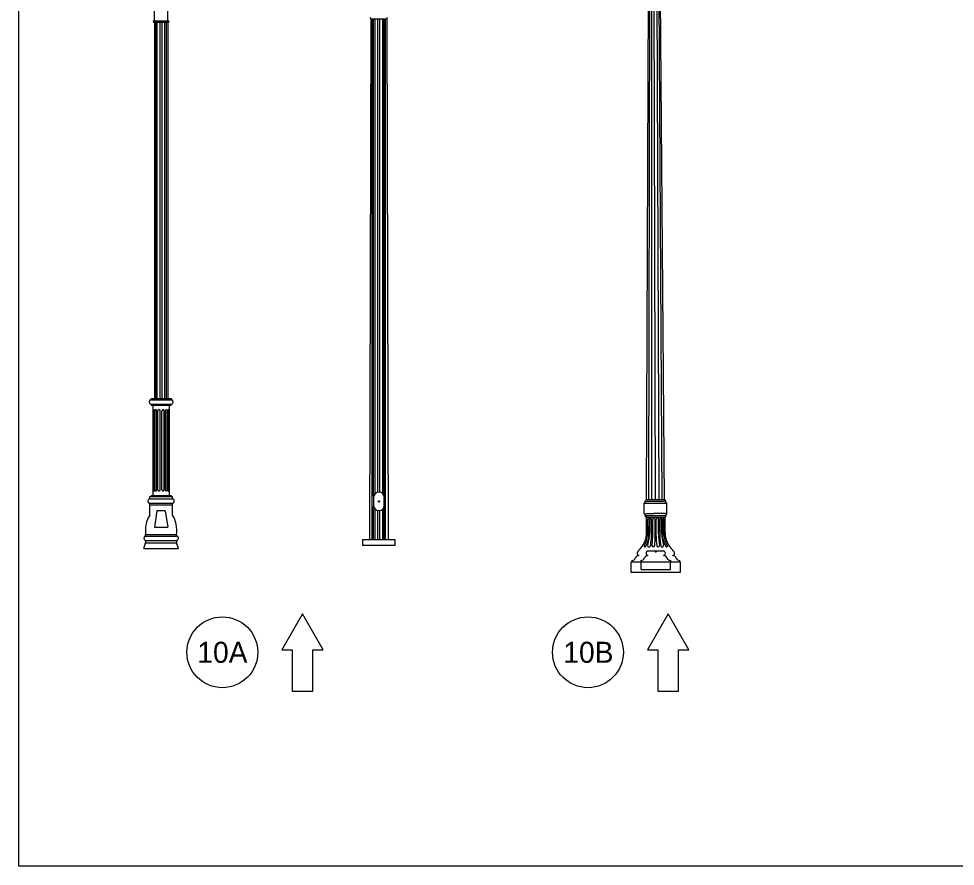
# Model space of a CAD drawing. Extents: x 99968 to 128667, y 90163 to 102182.
# Drawn here: x 115267 to 116867, y 96677 to 98126 of the extents above; entities that cross this region are included whole.
import ezdxf

# ---------------------------------------------------------------- set-up
doc = ezdxf.new("R2010")
doc.units = 0
for name, color, linetype in [('Border Prelim Stamp', 7, 'Continuous'), ('Default', 7, 'Continuous'), ('RD Standard Plans Active', 7, 'Continuous')]:
    doc.layers.add(name, color=color, linetype=linetype)

msp = doc.modelspace()

# ---------------------------------------------------------------- linework, layer by layer
at = {"layer": 'Border Prelim Stamp'}
for points in [[(115752.3, 97108.5), (115716.8, 97047.1), (115734.6, 97047.1), (115734.6, 96976.1), (115770, 96976.1), (115770, 97047.1), (115787.8, 97047.1)], [(116376.9, 97108.5), (116341.4, 97047.1), (116359.1, 97047.1), (116359.1, 96976.1), (116394.6, 96976.1), (116394.6, 97047.1), (116412.4, 97047.1)]]:
    msp.add_lwpolyline(points, close=True, dxfattribs=at)
for centre in [(115615.3, 97042.7), (116239.8, 97042.7)]:
    msp.add_ellipse(centre, major_axis=(-60.5, 0), ratio=0.999984, dxfattribs=at)
at = {"layer": 'Default'}
msp.add_lwpolyline([(115267.5, 98876.5), (118467.2, 98876.5), (118467.2, 96676.9), (115267.5, 96676.9)], close=True, dxfattribs=at)
at = {"layer": 'RD Standard Plans Active'}
for p, q in [((116340.1, 97304.1), (116343.5, 98235.2)), ((116344.1, 97304.1), (116345.4, 98235.2)), ((116349, 97304.1), (116348.7, 98235.2)), ((116355.4, 97304.1), (116353, 98235.2)), ((116361.7, 97304.1), (116357.5, 98235.2)), ((116366.8, 97304.1), (116360.9, 98235.2)), ((116370.6, 97304.1), (116363, 98235.2)), ((115499.3, 98122.2), (115499.3, 98139.1)), ((115522, 98122.2), (115522, 98139.1)), ((115498.1, 98122.2), (115523.2, 98122.2)), ((115498.1, 98119.9), (115523.2, 98119.9)), ((115498.1, 98119.9), (115523.2, 98119.9)), ((115499.3, 98119.9), (115499.3, 97476.4)), ((115501.6, 97476.4), (115501.6, 98119.9)), ((115504.2, 97476.4), (115504.2, 98119.9)), ((115508.8, 97476.4), (115508.8, 98119.9)), ((115512.6, 97476.4), (115512.6, 98119.9)), ((115517.2, 97476.4), (115517.2, 98119.9)), ((115519.7, 97476.4), (115519.7, 98119.9)), ((115522.1, 98119.9), (115522.1, 97476.4)), ((115869, 98125.6), (115866.7, 97235)), ((115869, 98125.6), (115896.3, 98125.6)), ((115871.3, 97235), (115871.3, 98125.6)), ((115873.6, 97309.5), (115873.6, 98125.6)), ((115876.2, 97313.7), (115876.2, 98125.6)), ((115880.8, 97316.1), (115880.8, 98125.6)), ((115884.6, 97316.1), (115884.6, 98125.6)), ((115889.2, 97313.7), (115889.2, 98125.6)), ((115891.7, 97309.5), (115891.7, 98125.6)), ((115894.1, 97235), (115894.1, 98125.6)), ((115896.3, 98125.6), (115898.7, 97235)), ((115493.5, 97476.4), (115493.5, 97474.5)), ((115493.5, 97476.4), (115527.9, 97476.4)), ((115493.5, 97474.5), (115527.9, 97474.5)), ((115493.5, 97466.8), (115493.5, 97464.9)), ((115493.5, 97466.8), (115527.9, 97466.8)), ((115493.5, 97464.9), (115527.9, 97464.9)), ((115496.5, 97464.9), (115496.5, 97310.8)), ((115524.8, 97310.8), (115524.8, 97464.9)), ((115527.9, 97476.4), (115527.9, 97474.5)), ((115527.9, 97466.8), (115527.9, 97464.9)), ((115497.5, 97319.2), (115497.5, 97456.6)), ((115499.1, 97319.1), (115499.1, 97456.6)), ((115500.5, 97319.9), (115500.5, 97455.9)), ((115503.2, 97319.8), (115503.2, 97455.9)), ((115505.3, 97320.5), (115505.3, 97455.2)), ((115509.1, 97320.5), (115509.1, 97455.2)), ((115512.2, 97320.5), (115512.2, 97455.2)), ((115516, 97320.5), (115516, 97455.2)), ((115518.1, 97319.9), (115518.1, 97455.9)), ((115520.8, 97319.8), (115520.8, 97455.9)), ((115522.3, 97319.2), (115522.3, 97456.6)), ((115523.8, 97319.1), (115523.8, 97456.6)), ((115491.4, 97308.9), (115530, 97308.9)), ((115491.4, 97305.1), (115491.4, 97308.9)), ((115491.4, 97305.1), (115530, 97305.1)), ((115493.5, 97310.8), (115527.9, 97310.8)), ((115493.5, 97310.8), (115493.5, 97308.9)), ((115527.9, 97310.8), (115527.9, 97308.9)), ((115530, 97305.1), (115530, 97308.9)), ((116339.2, 97303.1), (116340.1, 97304.1)), ((116339.2, 97302.1), (116339.2, 97303.1)), ((116340.1, 97304.1), (116370.6, 97304.1)), ((116371.6, 97303.1), (116370.6, 97304.1)), ((116371.6, 97302.1), (116371.6, 97303.1)), ((115491.4, 97297.4), (115530, 97297.4)), ((115491.4, 97277.2), (115491.4, 97297.4)), ((115491.4, 97294.9), (115530, 97294.9)), ((115497.5, 97294.9), (115523.9, 97294.9)), ((115530, 97277.2), (115530, 97297.4)), ((115873.6, 97235), (115873.6, 97291.7)), ((115876.2, 97235), (115876.2, 97287.4)), ((115889.2, 97235), (115889.2, 97287.4)), ((115891.7, 97235), (115891.7, 97291.7)), ((116336, 97297.5), (116337.6, 97299.1)), ((116336, 97279.7), (116336, 97297.5)), ((116336, 97297.5), (116374.8, 97297.5)), ((116337.6, 97301), (116339.2, 97302.1)), ((116337.6, 97301), (116372.9, 97301)), ((116337.6, 97299.1), (116337.6, 97301)), ((116373.1, 97300.8), (116371.6, 97302.1)), ((116373.1, 97299.1), (116373.1, 97300.8)), ((116374.8, 97297.5), (116373.1, 97299.1)), ((116374.8, 97279.4), (116374.8, 97297.5)), ((115503.5, 97284.7), (115499.4, 97256.8)), ((115517.9, 97284.7), (115522, 97256.8)), ((115880.8, 97235), (115880.8, 97285)), ((115884.6, 97235), (115884.6, 97285)), ((116337.5, 97278.1), (116336, 97279.7)), ((116337.5, 97278.1), (116339.5, 97280.1)), ((116337.5, 97276.4), (116337.5, 97278.1)), ((116339.9, 97273.7), (116337.5, 97276.4)), ((116337.5, 97276.4), (116374, 97276.4)), ((116339.5, 97280.1), (116351.9, 97280.1)), ((116339.9, 97247.7), (116339.9, 97273.7)), ((116339.9, 97273.7), (116371.6, 97273.7)), ((116345.4, 97247.7), (116345.4, 97270.5)), ((116348.4, 97247.7), (116348.4, 97270.5)), ((116372, 97280.1), (116351.9, 97280.1)), ((116354.7, 97247.7), (116354.7, 97270.3)), ((116362.6, 97247.7), (116362.6, 97270.4)), ((116365.6, 97247.7), (116365.6, 97271)), ((116371.6, 97273.7), (116373.6, 97275.9)), ((116371.6, 97247.7), (116371.6, 97273.7)), ((116373.6, 97278.1), (116372, 97280.1)), ((116373.6, 97278.1), (116374.8, 97279.4)), ((116373.6, 97275.9), (116373.6, 97278.1)), ((116341.5, 97247.7), (116341.8, 97270.2)), ((116344, 97247.7), (116344.4, 97270)), ((116350.6, 97247.7), (116350.6, 97270.2)), ((116356.5, 97247.7), (116356.5, 97269.9)), ((116360.6, 97247.7), (116360.6, 97269.9)), ((116367.5, 97247.7), (116367.1, 97270)), ((116370, 97247.7), (116369.7, 97270.2)), ((115484.2, 97241.5), (115484.2, 97244.1)), ((115484.2, 97244.1), (115537.1, 97244.1)), ((115484.2, 97241.5), (115537.1, 97241.5)), ((115537.1, 97241.5), (115537.1, 97244.1)), ((116341.4, 97243.2), (116341.5, 97247.7)), ((116343.9, 97241.7), (116344, 97247.7)), ((116350.6, 97244.9), (116350.6, 97247.7)), ((116354.7, 97240.8), (116354.7, 97247.7)), ((116356.5, 97240.8), (116356.5, 97247.7)), ((116360.6, 97244.9), (116360.6, 97247.7)), ((116367.6, 97241.7), (116367.5, 97247.7)), ((116370.1, 97243.2), (116370, 97247.7)), ((115481.1, 97219.9), (115484.2, 97230.1)), ((115484.2, 97233.9), (115537.1, 97233.9)), ((115484.2, 97233.9), (115484.2, 97230.1)), ((115484.2, 97230.1), (115537.1, 97230.1)), ((115537.1, 97233.9), (115537.1, 97230.1)), ((115481.1, 97219.9), (115540.3, 97219.9)), ((116326.8, 97216), (116326.8, 97217.2)), ((116342.3, 97216), (116369.1, 97216)), ((116354.4, 97216), (116357, 97216)), ((116384.7, 97216), (116384.7, 97217.2)), ((116398, 97196.8), (116313.3, 97196.8)), ((116313.3, 97196.8), (116313.3, 97179.7)), ((116315.1, 97196.9), (116315.1, 97199.8)), ((116330.5, 97196.8), (116330.5, 97199.8)), ((116330.5, 97184), (116330.5, 97196.8)), ((116380.8, 97199.8), (116380.8, 97196.8)), ((116380.8, 97184), (116380.8, 97196.8)), ((116396.4, 97199.8), (116396.4, 97196.8)), ((116398, 97179.7), (116398, 97196.8)), ((116313.3, 97179.7), (116398, 97179.7)), ((116330.5, 97184), (116380.8, 97184))]:
    msp.add_line(p, q, dxfattribs=at)
for points in [[(115873.3, 97307), (115873.3, 97294.2)], [(115892, 97294.2), (115892, 97307)], [(115517.9, 97284.7), (115503.5, 97284.7)], [(115499.4, 97256.8), (115522, 97256.8)], [(115540.3, 97219.9), (115537.1, 97230.1)]]:
    msp.add_lwpolyline(points, dxfattribs=at)
msp.add_lwpolyline([(115854.5, 97225.6), (115910.8, 97225.6), (115910.8, 97235), (115854.5, 97235)], close=True, dxfattribs=at)
msp.add_circle((115882.7, 97300.6), 1.19, dxfattribs=at)
for centre, radius, start, end in [((115498.1, 98121.1), 1.12, 90, 270), ((115523.2, 98121.1), 1.12, 270, 90), ((115869, 98126.7), 1.12, 90, 270), ((115896.3, 98126.7), 1.12, 270, 90), ((115882.7, 97307), 9.37, 90, 180), ((115882.7, 97307), 9.37, 0, 90), ((115882.7, 97294.2), 9.37, 180, 270), ((115882.7, 97294.2), 9.37, 270, 0), ((116343.1, 97270.2), 1.26, 349.2728, 180), ((116346.9, 97270.5), 1.53, 1.5621, 179.9758), ((116352.6, 97269.9), 2.08, 10.9255, 170.9143), ((116358.6, 97269.9), 2.05, 358.1581, 180), ((116364.1, 97270.4), 1.59, 21.6235, 180.2529), ((116368.4, 97270.2), 1.26, 0, 190.7272), ((116299.8, 97246.8), 40, 312.3972, 1.2778), ((116310.3, 97242.7), 31.1, 326.8444, 0.8542), ((116312.8, 97241.2), 31.1, 326.9357, 0.9455), ((116258.3, 97250.2), 87.2, 343.8941, 358.3143), ((116255.7, 97243.8), 92.8, 348.0714, 2.3725), ((116262.7, 97241.5), 87.9, 349.2042, 2.1845), ((116285, 97236.7), 69.8, 350.4276, 3.4079), ((116426.2, 97236.7), 69.8, 176.5921, 189.5724), ((116448.5, 97241.5), 87.9, 177.8155, 190.7958), ((116455.3, 97243.8), 92.8, 177.6275, 191.9286), ((116453.4, 97250.1), 87.8, 181.6181, 196.0383), ((116398.7, 97241.2), 31.1, 179.0545, 213.0643), ((116401.2, 97242.7), 31.1, 179.1458, 213.1556), ((116411.7, 97246.8), 40, 178.7222, 227.6028), ((116337.4, 97224.5), 1.55, 132.8789, 348.2317), ((116344.2, 97225), 2.39, 154.3045, 350.8999), ((116351.5, 97225.1), 2.37, 180, 0), ((116359.8, 97225.1), 2.37, 180, 0), ((116366.8, 97224.9), 2.37, 187.125, 23.7204), ((116374.1, 97224.5), 1.55, 191.7683, 47.1211), ((116326.9, 97201.8), 6.29, 90, 163.6577), ((116327.7, 97212.1), 3.99, 101.9356, 259.2025), ((116342.3, 97201.8), 6.29, 90, 163.6577), ((116343.1, 97212), 3.99, 100.7356, 259.2025), ((116355.7, 97215.6), 1.37, 163.845, 16.155), ((116368.2, 97212.1), 3.99, 280.7975, 78.0644), ((116369, 97201.9), 6.29, 16.3423, 90), ((116383.8, 97212.1), 3.99, 280.7975, 78.0644), ((116384.6, 97201.8), 6.29, 16.3423, 90), ((116315.1, 97206.1), 6.29, 270, 336.966), ((116330.5, 97206.1), 6.29, 270, 336.966), ((116380.8, 97206.1), 6.29, 203.034, 270), ((116396.4, 97206.1), 6.29, 203.034, 270)]:
    msp.add_arc(centre, radius, start, end, dxfattribs=at)
for centre, major_axis, start_param, end_param in [((115493.5, 97470.7), (0, 3.82), 0, 3.14169), ((115527.9, 97470.7), (0, -3.82), 6.283088, 9.424778), ((115498.3, 97456.6), (0, 0.937), 4.712389, 7.853982), ((115501.9, 97455.9), (0, 1.65), 4.712389, 7.853982), ((115501.9, 97455.2), (0, 1.65), 4.712384, 4.712389), ((115507.2, 97455.2), (0, 2.29), 4.712389, 7.853982), ((115514.1, 97455.2), (0, 2.29), 4.712389, 7.853982), ((115519.5, 97455.9), (0, -1.65), 1.570796, 4.712389), ((115523.1, 97456.6), (0, 0.937), 4.712389, 7.853982), ((115498.3, 97319.2), (0, 0.937), 1.570796, 4.712389), ((115501.9, 97319.9), (0, 1.65), 1.570796, 4.712389), ((115507.2, 97320.5), (0, 2.29), 1.570796, 4.712389), ((115514.1, 97320.5), (0, 2.29), 1.570796, 4.712389), ((115519.5, 97319.9), (0, -1.65), 4.712389, 7.853982), ((115523.1, 97319.2), (0, 0.937), 1.570796, 4.712389), ((115491.4, 97301.2), (0, 3.82), 0, 3.14169), ((115530, 97301.2), (0, -3.82), 6.283088, 9.424778), ((115518.9, 97250.7), (0, -42.7), 4.042625, 4.868533), ((115502.5, 97250.7), (0, 42.7), 4.556245, 5.382153), ((115484.2, 97237.7), (0, 3.82), 0, 3.14169), ((115537.1, 97237.7), (0, -3.82), 6.283088, 9.424778)]:
    msp.add_ellipse(centre, major_axis=major_axis, ratio=0.8227, start_param=start_param, end_param=end_param, dxfattribs=at)

# ---------------------------------------------------------------- texts
at = {"layer": 'Border Prelim Stamp'}
for s, p in [('10A', (115572.6, 97024.7)), ('10B', (116197.8, 97024.7))]:
    msp.add_text(s, height=36, dxfattribs=at).set_placement(p)

doc.saveas('drawing.dxf')
